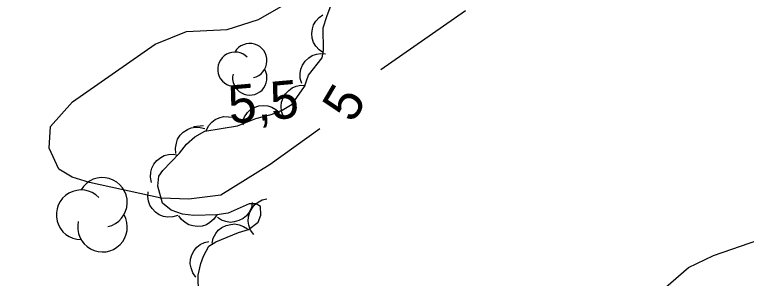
# Model space of a CAD drawing. Extents: x 336540 to 340074, y 5572036 to 5573747.
# Drawn here: x 337408.7 to 337466.6, y 5572727.2 to 5572748.1 of the extents above; entities that cross this region are included whole.
import ezdxf

# ---------------------------------------------------------------- set-up
doc = ezdxf.new("R2010")
doc.units = 0
for name, color, linetype in [('Niveau 1', 7, 'Continuous'), ('Niveau 2', 7, 'Continuous'), ('Niveau 3', 7, 'Continuous'), ('Niveau 44', 7, 'Continuous')]:
    doc.layers.add(name, color=color, linetype=linetype)

msp = doc.modelspace()

# ---------------------------------------------------------------- linework, layer by layer
at = {"layer": 'Niveau 1'}
for points in [[(337432.85, 5572739.01), (337428.93, 5572736.19), (337425.01, 5572733.77), (337422.48, 5572733.47), (337420.29, 5572733.53), (337414.63, 5572734.78), (337413.26, 5572735.21), (337412.21, 5572735.83), (337411.42, 5572737.49), (337411.53, 5572739.2), (337413.29, 5572741.15), (337419.81, 5572745.71), (337422.31, 5572746.71), (337425.51, 5572746.87), (337428.01, 5572747.66), (337435.4, 5572751.95)], [(337444.38, 5572748.35), (337437.68, 5572743.68)]]:
    msp.add_lwpolyline(points, dxfattribs=at)
at = {"layer": 'Niveau 2'}
msp.add_lwpolyline([(337373.07, 5572687.19), (337374.15, 5572689.28), (337377.4, 5572691.98), (337381.52, 5572694.06), (337384.21, 5572694.36), (337391.9, 5572696.29), (337399.22, 5572698.7), (337403.92, 5572699.8), (337408.3, 5572699.67), (337411.5, 5572699.85), (337417.2, 5572701.16), (337422.2, 5572702.95), (337426.81, 5572705.22), (337428.27, 5572706.48), (337430.1, 5572707.25), (337434.05, 5572709.13), (337436.72, 5572709.77), (337442.97, 5572713.5), (337452.46, 5572719.75), (337462.02, 5572728.05), (337464, 5572728.99), (337472.64, 5572731.99)], dxfattribs=at)
at = {"layer": 'Niveau 3'}
msp.add_line((337422.85, 5572739.22), (337423.66, 5572739.29), dxfattribs=at)
at = {"layer": 'Niveau 44'}
for points in [[(337423.26, 5572726), (337423.23, 5572727.46), (337423.43, 5572728.37), (337423.64, 5572728.94), (337424.07, 5572729.74), (337424.63, 5572730.09), (337426.41, 5572730.81), (337427.2, 5572731.05), (337427.97, 5572731.63), (337428.18, 5572732.2), (337428.17, 5572732.87), (337427.82, 5572733.09), (337427.26, 5572733.08), (337425.59, 5572732.36), (337424.69, 5572732.23), (337422.89, 5572732.18), (337421.98, 5572732.28), (337421.08, 5572732.59), (337420.39, 5572733.14), (337420.02, 5572734.48), (337420.11, 5572735.27), (337420.44, 5572735.73), (337421.76, 5572737.11), (337422.3, 5572737.8), (337422.97, 5572738.38), (337423.74, 5572738.85), (337426.33, 5572739.25), (337427.78, 5572739.85), (337428.99, 5572740.15), (337429.88, 5572740.51), (337430.66, 5572740.98), (337431.64, 5572742.36), (337431.96, 5572743.27), (337433.05, 5572744.64), (337433.15, 5572745.21), (337433.11, 5572747.01), (337433.42, 5572747.92), (337433.74, 5572748.83)], [(337433.15, 5572745.04), (337432.8, 5572745.26), (337432.54, 5572745.57), (337432.36, 5572745.85), (337432.26, 5572746.19), (337432.22, 5572746.56), (337432.28, 5572746.93), (337432.36, 5572747.25), (337432.55, 5572747.55), (337432.79, 5572747.83), (337433.09, 5572748.03)], [(337431.43, 5572742.61), (337431.31, 5572743.01), (337431.31, 5572743.41), (337431.35, 5572743.74), (337431.49, 5572744.06), (337431.69, 5572744.37), (337431.98, 5572744.63), (337432.24, 5572744.82), (337432.58, 5572744.93), (337432.94, 5572744.98), (337433.3, 5572744.96)], [(337429.97, 5572740.01), (337429.83, 5572740.4), (337429.8, 5572740.81), (337429.82, 5572741.14), (337429.95, 5572741.47), (337430.13, 5572741.79), (337430.4, 5572742.06), (337430.66, 5572742.26), (337430.99, 5572742.39), (337431.35, 5572742.47), (337431.71, 5572742.46)], [(337426.74, 5572739.59), (337426.88, 5572739.98), (337427.13, 5572740.31), (337427.36, 5572740.54), (337427.67, 5572740.71), (337428.02, 5572740.83), (337428.4, 5572740.86), (337428.73, 5572740.85), (337429.06, 5572740.73), (337429.38, 5572740.55), (337429.65, 5572740.31)], [(337423.86, 5572738.87), (337424.04, 5572739.25), (337424.31, 5572739.55), (337424.56, 5572739.76), (337424.88, 5572739.9), (337425.24, 5572739.99), (337425.63, 5572739.98), (337425.95, 5572739.94), (337426.27, 5572739.8), (337426.58, 5572739.59), (337426.82, 5572739.33)], [(337421.47, 5572737.08), (337421.42, 5572737.5), (337421.5, 5572737.9), (337421.6, 5572738.21), (337421.79, 5572738.51), (337422.05, 5572738.77), (337422.38, 5572738.97), (337422.67, 5572739.11), (337423.02, 5572739.15), (337423.39, 5572739.14), (337423.74, 5572739.05)], [(337419.54, 5572734.79), (337419.45, 5572735.19), (337419.48, 5572735.6), (337419.55, 5572735.92), (337419.72, 5572736.23), (337419.95, 5572736.52), (337420.26, 5572736.75), (337420.54, 5572736.91), (337420.89, 5572736.99), (337421.26, 5572737.01), (337421.61, 5572736.95)], [(337421.61, 5572732.17), (337421.21, 5572732.05), (337420.8, 5572732.04), (337420.47, 5572732.08), (337420.15, 5572732.23), (337419.84, 5572732.43), (337419.59, 5572732.72), (337419.4, 5572732.98), (337419.29, 5572733.31), (337419.23, 5572733.68), (337419.26, 5572734.04)], [(337427.51, 5572733.19), (337427.44, 5572732.78), (337427.25, 5572732.42), (337427.06, 5572732.15), (337426.78, 5572731.93), (337426.45, 5572731.76), (337426.08, 5572731.67), (337425.76, 5572731.62), (337425.41, 5572731.68), (337425.06, 5572731.81), (337424.76, 5572732)], [(337427.62, 5572730.67), (337427.37, 5572731.01), (337427.24, 5572731.39), (337427.18, 5572731.72), (337427.21, 5572732.07), (337427.31, 5572732.42), (337427.5, 5572732.75), (337427.69, 5572733.02), (337427.97, 5572733.23), (337428.3, 5572733.4), (337428.65, 5572733.48)], [(337424.69, 5572732.23), (337424.47, 5572731.88), (337424.16, 5572731.61), (337423.88, 5572731.43), (337423.55, 5572731.33), (337423.18, 5572731.29), (337422.8, 5572731.35), (337422.48, 5572731.42), (337422.19, 5572731.61), (337421.91, 5572731.85), (337421.7, 5572732.15)], [(337424.34, 5572729.97), (337424.42, 5572730.38), (337424.62, 5572730.74), (337424.82, 5572731), (337425.1, 5572731.21), (337425.43, 5572731.38), (337425.8, 5572731.46), (337426.13, 5572731.5), (337426.47, 5572731.43), (337426.82, 5572731.3), (337427.12, 5572731.1)], [(337423.04, 5572727.3), (337422.79, 5572727.64), (337422.66, 5572728.02), (337422.6, 5572728.35), (337422.63, 5572728.7), (337422.73, 5572729.06), (337422.92, 5572729.39), (337423.11, 5572729.65), (337423.39, 5572729.86), (337423.72, 5572730.03), (337424.07, 5572730.12)]]:
    msp.add_lwpolyline(points, dxfattribs=at)
for centre, radius, start, end in [((337427.309, 5572744.412), 1.362, 282.26917, 149.72626), ((337426.138, 5572743.731), 1.362, 44.11537, 269.80396), ((337427.309, 5572743.05), 1.362, 166.93686, 29.62123), ((337415.65, 5572733.206), 1.963, 282.26917, 149.72626), ((337413.962, 5572732.225), 1.963, 44.11537, 269.80396), ((337415.65, 5572731.243), 1.963, 166.93686, 29.62123)]:
    msp.add_arc(centre, radius, start, end, dxfattribs=at)

# ---------------------------------------------------------------- texts
at = {"layer": 'Niveau 1'}
msp.add_text('5', height=3, rotation=59.40002, dxfattribs=at).set_placement((337435.47, 5572739.39))
at = {"layer": 'Niveau 3'}
msp.add_text('5,5    ', height=2.9999, rotation=5.04747, dxfattribs=at).set_placement((337425.73, 5572739.44))

doc.saveas('drawing.dxf')
